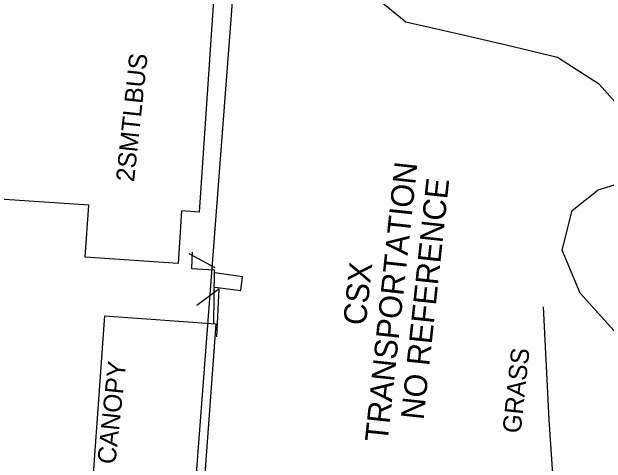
# Model space of a CAD drawing. Extents: x 2100323 to 2109811, y 740376 to 749755.
# Drawn here: x 2106117.7 to 2106247.9, y 741762.3 to 741861.2 of the extents above; entities that cross this region are included whole.
import ezdxf

# ---------------------------------------------------------------- set-up
doc = ezdxf.new("R2010")
doc.units = 0
for name, color, linetype in [('Exist Building', 7, 'Continuous'), ('Exist Building Text', 7, 'Continuous'), ('Exist Other Culture Area Outline', 7, 'Continuous'), ('Exist Other Culture Fence Line', 7, 'Continuous'), ('Exist Other Culture Gate', 7, 'Continuous'), ('Exist Property Deed Book Text', 7, 'Continuous'), ('Exist Property Line', 7, 'Continuous'), ('Exist Property Owner Text', 7, 'Continuous'), ('Exist Railroads Dismantled', 7, 'Continuous'), ('Exist Roads EOP Other', 7, 'Continuous'), ('Exist Vegetation Tree Text', 7, 'Continuous'), ('Exist Vegetation Woods Line', 7, 'Continuous')]:
    doc.layers.add(name, color=color, linetype=linetype)

msp = doc.modelspace()

# ---------------------------------------------------------------- linework, layer by layer
at = {"layer": 'Exist Building'}
for points in [[(2106165.5, 741917.81), (2106158.68, 741817.33), (2106154.87, 741817.59), (2106154.08, 741806.03), (2106133.72, 741807.41), (2106134.5, 741818.8), (2106097.46, 741821.32), (2106104.29, 741921.96)], [(2106134.62, 741746.64), (2106138.02, 741794.58), (2106162.33, 741792.84), (2106158.87, 741744.92)]]:
    msp.add_lwpolyline(points, close=True, dxfattribs=at)
at = {"layer": 'Exist Other Culture Area Outline'}
msp.add_lwpolyline([(2106162.17, 741800.83), (2106167.82, 741800.13), (2106168.21, 741803.1), (2106162.07, 741803.97)], dxfattribs=at)
at = {"layer": 'Exist Other Culture Fence Line'}
for points in [[(2106162.24, 741805.08), (2106156.55, 741808.16)], [(2106162.56, 741789.94), (2106163.07, 741800.48)]]:
    msp.add_lwpolyline(points, dxfattribs=at)
at = {"layer": 'Exist Other Culture Gate'}
msp.add_lwpolyline([(2106163.07, 741800.48), (2106158.2, 741796.82)], dxfattribs=at)
at = {"layer": 'Exist Property Line'}
msp.add_line((2106171.94, 741942.1), (2106156.08, 741733.97), dxfattribs=at)
at = {"layer": 'Exist Railroads Dismantled'}
msp.add_lwpolyline([(2106237.1, 741746.86), (2106235.39, 741771.81), (2106234.16, 741796.52)], dxfattribs=at)
at = {"layer": 'Exist Roads EOP Other'}
msp.add_lwpolyline([(2106157.18, 741808.51), (2106157.03, 741804.98), (2106161.99, 741804.65), (2106161.86, 741792.88)], dxfattribs=at)
at = {"layer": 'Exist Vegetation Woods Line'}
for points in [[(2106253.82, 741836.94), (2106246.49, 741845.26), (2106237.24, 741851.2), (2106225.69, 741853.96), (2106213.37, 741856.84), (2106204.02, 741858.92), (2106196.93, 741864.79), (2106190.57, 741869.87), (2106181.74, 741871.95), (2106176.74, 741874.45), (2106173.84, 741879.53), (2106172.73, 741885.39), (2106174.69, 741896.95)], [(2106250.28, 741790.65), (2106242.21, 741799.54), (2106238.3, 741808.98), (2106240.47, 741817.68), (2106246.17, 741822.19), (2106250.7, 741823.6)]]:
    msp.add_lwpolyline(points, dxfattribs=at)

# ---------------------------------------------------------------- texts
at = {"layer": 'Exist Building Text'}
for s, p in [('2SMTLBUS', (2106144.43, 741823.82)), ('CANOPY', (2106140.33, 741761.91))]:
    msp.add_text(s, height=4, rotation=83.8864, dxfattribs=at).set_placement(p)
at = {"layer": 'Exist Property Deed Book Text'}
msp.add_text('NO REFERENCE', height=5, rotation=83.8864, dxfattribs=at).set_placement((2106207.88, 741771.63))
at = {"layer": 'Exist Property Owner Text'}
for s, p in [('TRANSPORTATION', (2106200, 741766.72)), ('CSX', (2106195.21, 741792.34))]:
    msp.add_text(s, height=5, rotation=83.8864, dxfattribs=at).set_placement(p)
at = {"layer": 'Exist Vegetation Tree Text'}
msp.add_text('GRASS', height=4, rotation=83.8864, dxfattribs=at).set_placement((2106229.15, 741768.68))

doc.saveas('drawing.dxf')
